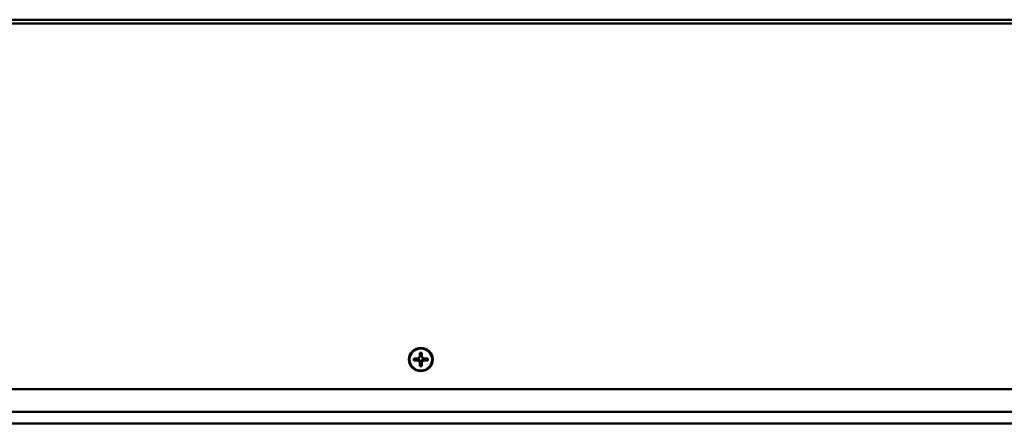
# Model space of a CAD drawing. Header units: inches. Extents: x 0.8 to 75.7, y -7.8 to 49.3.
# Tile 309 of 339: x 50 to 59.9, y 38.8 to 42.9. Entities that reach past the tile are written whole.
import ezdxf

# ---------------------------------------------------------------- set-up
doc = ezdxf.new("R2010")
doc.units = ezdxf.units.IN
doc.header["$MEASUREMENT"] = 0
doc.layers.add('Visible Edges(ROSSANSI)', color=7, linetype='Continuous', lineweight=50)
doc.layers.add('Visible Tangent Edges(ROSSANSI)', color=7, linetype='Continuous', lineweight=50)

msp = doc.modelspace()

# ---------------------------------------------------------------- linework, layer by layer
at = {"layer": 'Visible Edges(ROSSANSI)'}
for p, q in [((54.0402, 39.5145), (54.0402, 39.5415)), ((54.0402, 39.5415), (54.0582, 39.5415)), ((54.0582, 39.5415), (54.0582, 39.5145)), ((53.9807, 39.4654), (53.9807, 39.4831)), ((53.9807, 39.4831), (54.0082, 39.4831)), ((54.0241, 39.4778), (53.9807, 39.4654)), ((54.0082, 39.4654), (53.9807, 39.4654)), ((54.0123, 39.4834), (54.0123, 39.4782)), ((54.0139, 39.4836), (54.0139, 39.4829)), ((54.0241, 39.4799), (54.0241, 39.4778)), ((54.0241, 39.4778), (54.0281, 39.4778)), ((54.0367, 39.5003), (54.0402, 39.507)), ((54.0423, 39.5112), (54.0402, 39.5112)), ((54.0402, 39.462), (54.0423, 39.462)), ((54.0402, 39.407), (54.0402, 39.434)), ((54.0543, 39.5194), (54.0441, 39.5194)), ((54.0441, 39.4471), (54.0543, 39.4471)), ((54.0454, 39.4519), (54.0529, 39.4519)), ((54.0582, 39.5112), (54.056, 39.5112)), ((54.056, 39.462), (54.0582, 39.462)), ((54.0616, 39.5003), (54.0582, 39.507)), ((54.0582, 39.434), (54.0582, 39.407)), ((54.0703, 39.4778), (54.0742, 39.4778)), ((54.0742, 39.4778), (54.0742, 39.4799)), ((54.1177, 39.4654), (54.0742, 39.4778)), ((54.0845, 39.4829), (54.0845, 39.4836)), ((54.086, 39.4782), (54.086, 39.4834)), ((54.0902, 39.4831), (54.1177, 39.4831)), ((54.1177, 39.4654), (54.0902, 39.4654)), ((54.1177, 39.4831), (54.1177, 39.4654)), ((54.0582, 39.407), (54.0402, 39.407)), ((69.4942, 39.1756), (32.6042, 39.1756)), ((69.9424, 38.9499), (32.156, 38.9499)), ((69.9424, 38.8347), (32.156, 38.8347))]:
    msp.add_line(p, q, dxfattribs=at)
for major_axis in [(0.119, 0), (0.1125, 0)]:
    msp.add_ellipse((54.0492, 39.4743), major_axis=major_axis, ratio=0.981793, dxfattribs=at)
for centre, major_axis, ratio, start_param, end_param in [((54.0082, 39.5145), (0.032, 0), 0.981793, 4.712389, 6.283185), ((54.0082, 39.434), (0.032, 0), 0.981793, 0, 1.570796), ((54.0129, 39.4432), (0.0285, 0.0299), 0.749568, 0.588916, 0.920203), ((54.0082, 39.4463), (0.0377, 0), 0.981793, 1.133723, 1.419331), ((54.0082, 39.4463), (0.0377, 0), 0.981793, 0.556493, 1.014303), ((54.0082, 39.5269), (0.0377, 0), 0.981793, 5.846112, 6.081241), ((54.0082, 39.519), (0.0359, 0), 0.703715, 5.968442, 6.299729), ((54.0082, 39.4463), (0.0377, 0), 0.981793, 0.151466, 0.437073), ((54.0082, 39.4478), (0, 0.0459), 0.783144, 4.695846, 5.027133), ((54.0902, 39.4463), (-0.0377, 0), 0.981793, 5.846112, 6.13172), ((54.0902, 39.5269), (-0.0377, 0), 0.981793, 0.201944, 0.437073), ((54.0902, 39.519), (-0.0359, 0), 0.703715, 6.266642, 6.597929), ((54.0902, 39.4478), (0, -0.0459), 0.783144, 4.397645, 4.728932), ((54.0902, 39.5145), (-0.032, 0), 0.981793, 0, 1.570796), ((54.0902, 39.4463), (0.0377, 0), 0.981793, 2.127289, 2.5851), ((54.0902, 39.434), (-0.032, 0), 0.981793, 4.712389, 6.283185), ((54.0902, 39.4463), (0.0377, 0), 0.981793, 1.722262, 2.007869), ((54.0854, 39.4432), (-0.0285, 0.0299), 0.749568, 5.362983, 5.69427)]:
    msp.add_ellipse(centre, major_axis=major_axis, ratio=ratio, start_param=start_param, end_param=end_param, dxfattribs=at)
for points, weights in [([(54.0281, 39.4778), (54.0173, 39.4654), (54.0082, 39.4654)], [1, 1.0434797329, 1]), ([(54.0402, 39.507), (54.0402, 39.507), (54.0402, 39.5145)], [1.01222273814, 1.03612392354, 1]), ([(54.0402, 39.434), (54.0402, 39.443), (54.0402, 39.4659)], [1, 1.0434797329, 1]), ([(54.0582, 39.5145), (54.0582, 39.507), (54.0582, 39.507)], [1, 1.03612392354, 1.01222273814]), ([(54.0582, 39.4659), (54.0582, 39.443), (54.0582, 39.434)], [1, 1.0434797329, 1]), ([(54.0902, 39.4654), (54.081, 39.4654), (54.0703, 39.4778)], [1, 1.0434797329, 1])]:
    msp.add_rational_spline(points, weights, degree=2, dxfattribs=at)
for points in [[(54.0123, 39.4782), (54.0131, 39.4806), (54.0139, 39.4829)], [(54.0441, 39.4471), (54.0448, 39.4494), (54.0454, 39.4519)], [(54.0543, 39.4471), (54.0536, 39.4494), (54.0529, 39.4519)], [(54.086, 39.4782), (54.0853, 39.4806), (54.0845, 39.4829)]]:
    msp.add_open_spline(points, degree=2, dxfattribs=at)
at = {"layer": 'Visible Tangent Edges(ROSSANSI)'}
for p, q in [((32.4542, 42.8805), (69.6442, 42.8805)), ((32.4542, 42.8418), (69.6442, 42.8418))]:
    msp.add_line(p, q, dxfattribs=at)

doc.saveas('drawing.dxf')
